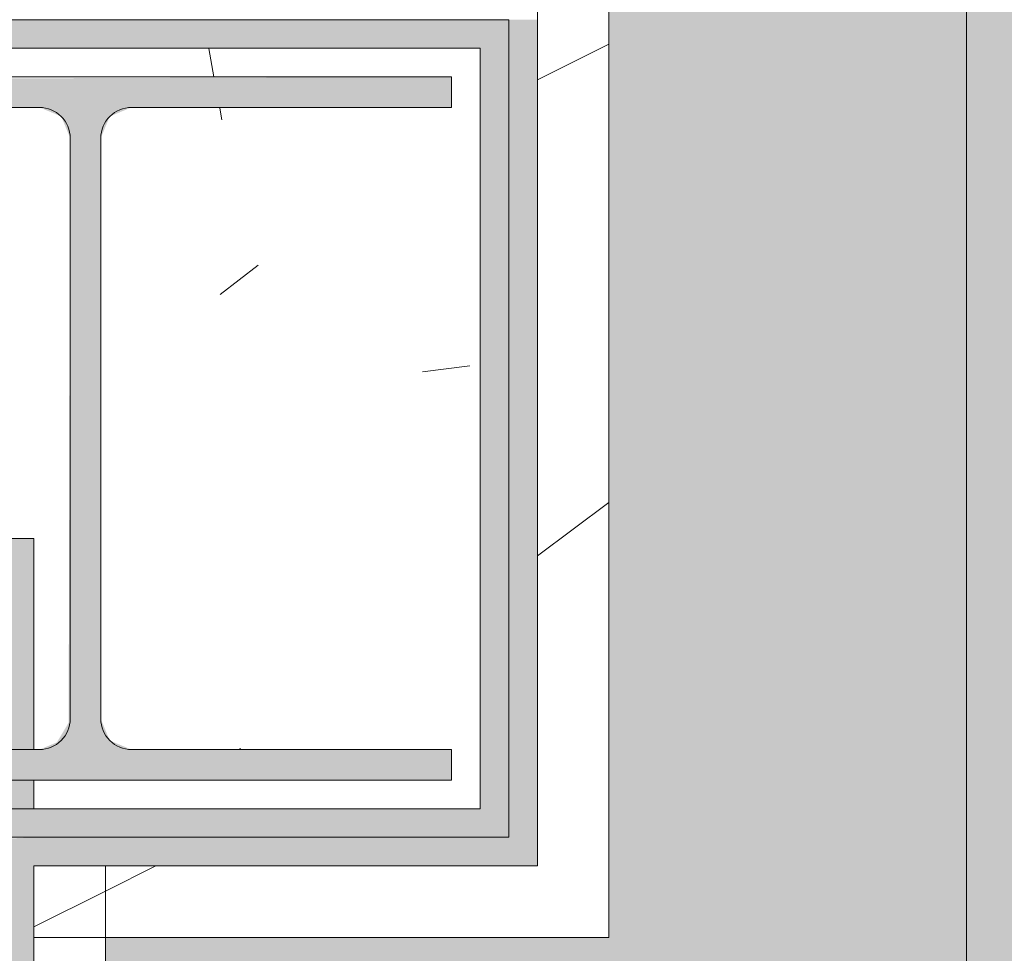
# Model space of a CAD drawing. Header units: millimetres. Extents: x 5980700 to 6194397, y -12939 to 2351883.
# Tile 248 of 587: x 6075788 to 6076133, y -5200 to -4874. Entities that reach past the tile are written whole.
import ezdxf

# ---------------------------------------------------------------- set-up
doc = ezdxf.new("R2010")
doc.units = ezdxf.units.MM
for name, color, linetype, lineweight in [('A-FLOR', 192, 'Continuous', 18), ('A-FLOR-PATT', 8, 'Continuous', 18), ('A-WALL', 113, 'Continuous', 18), ('A-WALL-PATT', 111, 'Continuous', 25), ('S-COLS', 52, 'Continuous', 9)]:
    doc.layers.add(name, color=color, linetype=linetype, lineweight=lineweight)
pattern_1 = [(216.87, (166.6, 416.5), (1249.498511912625, 833.0022321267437), [208.25, -1874.25]), (206.565, (416.5, 291.55), (-416.4997849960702, -416.4999353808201), [465.661, -465.661]), (198.435, (416.5, 83.3), (-832.9995359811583, -416.5008561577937), [263.4179999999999, -1053.671])]

# ---------------------------------------------------------------- blocks, each defined once
blk = doc.blocks.new('_ARQPWR_Pilar perfil I - _TP01-4283042-PLANTA DE CAIMENTO DE PISOS - 1 PAV_')
at = {"layer": 'S-COLS', "lineweight": 5}
blk.add_hatch(color=256, dxfattribs=at).paths.add_polyline_path([(107.5018174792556, -122.999999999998), (127.9999999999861, -122.999999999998), (127.9999999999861, -112.2999999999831), (16.05000000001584, -112.2999999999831), (8.483957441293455, -109.1660425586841), (5.34999999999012, -101.5999999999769), (5.34999999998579, 101.6000000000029), (8.483957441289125, 109.1660425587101), (16.04999999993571, 112.3000000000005), (127.9999999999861, 112.3000000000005), (127.9999999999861, 123.0000000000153), (-128.0000000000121, 122.1136975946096), (-128.0000000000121, 112.3000000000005), (-16.05000000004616, 112.3000000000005), (-8.483957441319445, 109.1660425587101), (-5.350000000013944, 101.6000000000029), (-5.898568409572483, -102.9243612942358), (-9.99818252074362, -109.7932551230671), (-16.05000000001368, -112.2999999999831), (-128.0000000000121, -112.3567314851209), (-127.9963650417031, -122.999999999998), (106.4302653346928, -122.999999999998)])
at = {"layer": 'S-COLS', "color": 90, "lineweight": 5}
for p, q in [((127.9999999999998, 123.0000000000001), (-128.0000000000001, 123.0000000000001)), ((-128.0000000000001, 123.0000000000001), (-128.0000000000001, 112.3000000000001)), ((127.9999999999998, 112.3000000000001), (127.9999999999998, 123.0000000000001)), ((-128.0000000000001, 112.3000000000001), (-16.05000000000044, 112.3000000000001)), ((16.04999999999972, 112.3000000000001), (127.9999999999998, 112.3000000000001)), ((-5.350000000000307, 101.6000000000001), (-5.350000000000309, -101.5999999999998)), ((5.349999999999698, -101.6), (5.349999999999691, 101.6)), ((-16.05000000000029, -112.3), (-128.0000000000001, -112.3)), ((-128.0000000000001, -112.3), (-128.0000000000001, -123)), ((127.9999999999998, -112.3), (16.04999999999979, -112.3)), ((127.9999999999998, -123), (127.9999999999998, -112.3)), ((-128.0000000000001, -123), (127.9999999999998, -123))]:
    blk.add_line(p, q, dxfattribs=at)
for centre, radius, start, end in [((-16.05000000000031, 101.6000000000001), 10.70000000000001, 3.307776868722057e-13, 90.00000000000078), ((16.04999999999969, 101.6000000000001), 10.69999999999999, 90.00000000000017, 180.0000000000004), ((-16.05000000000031, -101.6), 10.7, 270, 7.887775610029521e-13), ((16.04999999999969, -101.6), 10.70000000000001, 180.0000000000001, 270.0000000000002)]:
    blk.add_arc(centre, radius, start, end, dxfattribs=at)
blk = doc.blocks.new('FX-PNC-PILAR-TP3 - FX-PNC-PILAR-TP01-4319920-PLANTA DE CAIMENTO DE PISOS - 1 PAV_')
at = {"layer": 'A-WALL-PATT', "lineweight": 5}
h = blk.add_hatch(dxfattribs=at)
h.set_pattern_fill('FP_108', color=135, style=0, pattern_type=2)
h.set_pattern_definition([(49.99999999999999, (2e-05, -3e-05), (364.3679291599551, -31.87829433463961), [38.1, -419.1]), (355, (2e-05, -3e-05), (-70.48585119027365, 382.1133031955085), [30.48, -335.28]), (100.451, (30.364, -2.657), (293.8850033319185, 350.2333756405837), [32.38, -356.18]), (46.184, (2e-05, 101.6), (542.1584806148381, -84.08582678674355), [57.15, -628.65]), (96.636, (45.18, 94.59299999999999), (474.8048986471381, 494.8554198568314), [48.57, -534.27]), (351.184, (2e-05, 101.6), (474.8101998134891, 494.8500824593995), [45.72, -502.92]), (21, (50.8, 76.2), (303.2284677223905, -204.530461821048), [38.1, -419.1]), (326, (50.8, 76.2), (123.6038908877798, 368.3760440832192), [30.48, -335.28]), (71.45100000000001, (76.069, 59.15600000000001), (426.8341253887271, 163.8427355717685), [32.38, -356.18]), (37.50000000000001, (2e-05, -3e-05), (6.176645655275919, 169.1101515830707), [16.764, -314.452, 16.764, -323.596, -336.55]), (37.50000000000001, (2e-05, -3e-05), (6.176645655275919, 169.1101515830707), [-671.576, 16.764, -319.786]), (7.499999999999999, (2e-05, -3e-05), (133.63887623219, 200.3614940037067), [16.764, -177.292, 16.764, -306.832, -128.27]), (7.499999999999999, (2e-05, -3e-05), (133.63887623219, 200.3614940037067), [-517.6519999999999, 16.764, -111.506]), (327.5, (-113.284, -3e-05), (271.1818188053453, -11.45836264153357), [16.764, -110.236, 16.764, -379.476, -525.78]), (327.5, (-113.284, -3e-05), (271.1818188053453, -11.45836264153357), [-523.24, 16.764, -509.016]), (317.5, (-164.084, -3e-05), (296.2585102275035, 50.85284694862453), [16.764, -148.336, 16.764, -246.38, -373.38]), (317.5, (-164.084, -3e-05), (296.2585102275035, 50.85284694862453), [-428.244, 16.764, -356.616])])
h.paths.add_polyline_path([(-16315.61664668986, -5149.841821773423), (-16315.61664668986, -4883.841821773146), (-16581.61301173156, -4883.905031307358), (-16581.61301173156, -4893.841821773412), (-16325.61664668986, -4893.841821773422), (-16325.61664668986, -4904.541821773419), (-16438.57798938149, -4904.960733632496), (-16445.13268924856, -4907.675779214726), (-16448.26664668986, -4915.241821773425), (-16448.26664668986, -5118.441821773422), (-16445.13268924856, -5126.00786433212), (-16437.56664668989, -5129.14182177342), (-16325.61664668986, -5129.14182177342), (-16325.61664668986, -5139.841821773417), (-16471.62223936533, -5139.841821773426), (-16471.6158701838, -5149.841821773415), (-16321.6158701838, -5149.841821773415)])
h.paths.add_polyline_path([(-16471.62223936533, -5129.14182177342), (-16469.66044142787, -5129.139251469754), (-16462.10060413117, -5126.00786433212), (-16458.96664668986, -5118.423698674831), (-16459.61571052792, -4913.674843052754), (-16462.10060413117, -4907.675779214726), (-16471.62223936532, -4904.541821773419), (-16581.61301173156, -4904.960733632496), (-16581.61301173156, -5055.325711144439), (-16471.62223936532, -5055.325711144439), (-16471.62223936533, -5118.441821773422)])
at = {"layer": 'A-WALL', "color": 250, "lineweight": 5}
for p, q in [((-16471.62223936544, -4883.841821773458), (-16481.62223936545, -4883.841821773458)), ((-16447.29821606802, -4883.841821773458), (-16471.62223936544, -4883.841821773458)), ((-16315.61664668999, -4883.841821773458), (-16447.29821606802, -4883.841821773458)), ((-16315.61664668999, -5149.841821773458), (-16315.61664668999, -4883.841821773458)), ((-16481.62223936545, -5055.325711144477), (-16471.62223936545, -5055.325711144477)), ((-16471.62223936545, -5055.325711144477), (-16471.62223936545, -5129.141821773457)), ((-16471.62223936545, -5139.841821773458), (-16471.62223936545, -5149.841821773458)), ((-16471.62223936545, -5149.841821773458), (-16460.28390427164, -5149.841821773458)), ((-16460.28390427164, -5149.841821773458), (-16315.61664668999, -5149.841821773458))]:
    blk.add_line(p, q, dxfattribs=at)
blk = doc.blocks.new('BE-PMSa-MOD-ARQ-CONEXAODOFUTURO-EX-000-R_rvt-2-PLANTA DE CAIMENTO DE PISOS - 1 PAV_')
at = {"layer": 'A-FLOR-PATT', "lineweight": 5}
h = blk.add_hatch(dxfattribs=at)
h.set_pattern_fill('FP_100', color=133, style=0, pattern_type=2)
h.set_pattern_definition([(49.99999999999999, (0, 0), (182.184668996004, -15.93908553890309), [19.05, -209.55]), (355, (0, 0), (-35.24242749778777, 191.0566080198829), [15.24, -167.64]), (100.451, (15.182, -1.328), (146.9425016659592, 175.1166878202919), [16.19, -178.09]), (46.184, (0, 50.8), (271.0788941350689, -42.04327417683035), [28.575, -314.325]), (96.636, (22.59, 47.297), (237.4025071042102, 247.4272132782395), [24.285, -267.135]), (351.184, (0, 50.8), (237.404605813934, 247.4251178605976), [22.86, -251.46]), (21, (25.4, 38.1), (151.6148798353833, -102.2655185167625), [19.05, -209.55]), (326, (25.4, 38.1), (61.80235996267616, 184.1877424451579), [15.24, -167.64]), (71.45100000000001, (38.035, 29.578), (213.4170626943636, 81.92136778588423), [16.19, -178.09]), (37.50000000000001, (0, 0), (3.08832282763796, 84.55507579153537), [8.382, -157.226, 8.382, -161.798, -168.275]), (37.50000000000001, (0, 0), (3.08832282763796, 84.55507579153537), [-335.788, 8.382, -159.893]), (7.499999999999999, (0, 0), (66.81943811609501, 100.1807470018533), [8.382, -88.646, 8.382, -153.416, -64.135]), (7.499999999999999, (0, 0), (66.81943811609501, 100.1807470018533), [-258.826, 8.382, -55.753]), (327.5, (-56.642, 0), (135.5904877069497, -5.7289126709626), [8.382, -55.118, 8.382, -189.738, -262.89]), (327.5, (-56.642, 0), (135.5904877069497, -5.7289126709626), [-261.62, 8.382, -254.508]), (317.5, (-82.042, 0), (148.1288864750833, 25.42676126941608), [8.382, -74.168, 8.382, -123.19, -186.69]), (317.5, (-82.042, 0), (148.1288864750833, 25.42676126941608), [-214.122, 8.382, -178.308])])
h.paths.add_polyline_path([(-1916.114845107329, -8177.825683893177), (-1683.614845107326, -8177.825683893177), (-1683.614845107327, -1915.841005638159), (-3033.614845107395, -1915.841005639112), (-3033.614845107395, -1900.841005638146), (-3933.614845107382, -1900.841005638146), (-3933.614845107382, -2050.841005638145), (-1818.614845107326, -2050.841005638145), (-1818.614845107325, -8042.852683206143), (-4146.617820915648, -8042.852683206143), (-4146.617820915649, -4063.841794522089), (-3970.61666258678, -4063.841794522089), (-3970.61666258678, -3457.84179452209), (-4146.617820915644, -3457.84179452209), (-4146.617820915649, -2138.841794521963), (-3970.61666258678, -2138.841794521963), (-3970.61666258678, -2050.841005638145), (-3963.614845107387, -2050.841005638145), (-3963.614845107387, -1900.841005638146), (-3973.614845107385, -1900.841005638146), (-3973.614845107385, -1915.841005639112), (-4105.616662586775, -1915.841005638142), (-4105.616662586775, -2003.84179452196), (-4281.617820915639, -2003.84179452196), (-4281.617820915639, -3592.841794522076), (-4105.61666258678, -3592.841794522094), (-4105.61666258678, -3928.841794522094), (-4281.617820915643, -3928.841794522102), (-4281.615120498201, -8177.82568389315), (-1916.459753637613, -8177.825683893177)])
h.paths.add_polyline_path([(8258.385255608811, -8167.825683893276), (15620.8643440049, -8167.825683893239), (15620.86434400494, -1925.841005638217), (12311.88333741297, -1925.841005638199), (12311.88333741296, -2018.841794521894), (11955.88333741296, -2018.841794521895), (11955.88333741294, -1925.841005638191), (9541.385154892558, -1925.841005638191), (9541.385154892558, -1915.841005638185), (9491.385154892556, -1915.841005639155), (9491.385154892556, -1900.841005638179), (8591.38515489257, -1900.841005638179), (8591.38515489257, -2050.841005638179), (11830.88333741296, -2050.841005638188), (11830.88333741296, -2143.841794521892), (12436.88333741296, -2143.841794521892), (12436.88333741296, -2050.841005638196), (15495.86434400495, -2050.841005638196), (15495.86434400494, -8042.825683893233), (8383.385255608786, -8042.825683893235), (8383.385255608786, -4063.841794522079), (8559.379702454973, -4063.841794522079), (8559.379702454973, -3457.841794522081), (8383.385255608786, -3457.84179452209), (8383.385255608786, -2138.841794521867), (8559.379702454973, -2138.84179452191), (8559.379702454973, -2050.841005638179), (8561.385154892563, -2050.753085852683), (8561.385154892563, -1900.841005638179), (8551.38515489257, -1900.841005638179), (8551.38515489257, -1915.841005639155), (8501.385154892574, -1915.841005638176), (8501.385154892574, -1925.841005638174), (8434.379702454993, -1925.841005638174), (8434.379702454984, -2013.841794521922), (8258.385255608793, -2013.841794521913), (8258.385255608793, -3582.841794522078), (8434.379702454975, -3582.841794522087), (8434.379702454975, -3938.841794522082), (8258.385255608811, -3938.841794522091), (8258.385255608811, -8156.700611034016)])
h.paths.add_polyline_path([(19984.7546155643, -8167.825683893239), (20089.38682609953, -8167.825683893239), (20089.38682609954, -5194.841794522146), (19913.3833374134, -5194.841794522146), (19913.3833374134, -4838.841794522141), (20089.38682609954, -4838.841794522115), (20089.38682609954, -2013.84179452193), (19913.3833374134, -2013.841794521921), (19913.3833374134, -1657.841794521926), (20089.38682609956, -1657.841794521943), (20089.38682609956, 1166.158205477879), (19913.38333741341, 1166.158205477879), (19913.38333741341, 1522.158205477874), (20089.38682609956, 1522.158205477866), (20089.38682609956, 4296.158205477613), (19913.38333741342, 4296.15820547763), (19913.3833374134, 4461.658994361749), (15971.88333741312, 4461.658994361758), (15971.88333741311, 4296.15820547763), (15800.86434400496, 4296.15820547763), (15800.86434400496, -605.8410056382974), (15790.86434400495, -605.8410056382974), (15790.86434400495, -655.841005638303), (15775.86434400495, -655.841005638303), (15775.86434400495, -1555.841005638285), (16091.88333741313, -1555.841005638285), (16091.88333741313, -1527.841794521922), (15925.86434400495, -1527.841794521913), (15925.86434400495, 4171.158205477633), (16096.88333741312, 4171.158205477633), (16097.48518693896, 4336.658994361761), (19788.38333741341, 4336.658994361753), (19788.38333741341, 4171.158205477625), (19964.38682609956, 4171.158205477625), (19964.38682609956, 1647.158205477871), (19788.38333741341, 1647.158205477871), (19788.38333741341, 1041.158205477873), (19964.38682609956, 1041.158205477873), (19964.38682609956, -1532.84179452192), (19788.38333741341, -1532.84179452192), (19788.38333741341, -2138.841794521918), (19964.38682609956, -2138.841794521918), (19964.38682609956, -4713.841794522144), (19788.3833374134, -4713.841794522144), (19788.3833374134, -5319.841794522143), (19964.38682609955, -5319.841794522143), (19964.38682609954, -8042.82568389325), (15925.86434400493, -8042.825683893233), (15925.86434400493, -2143.841794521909), (16091.88333741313, -2143.841794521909), (16091.88333741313, -1585.841005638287), (15775.86434400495, -1585.841005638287), (15775.86434400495, -1595.841005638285), (15790.86434400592, -1595.841005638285), (15790.86434400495, -1652.84179452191), (15966.88333741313, -1653.220801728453), (15966.88333741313, -2018.84179452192), (15800.86434400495, -2018.841794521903), (15800.86434400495, -8167.825683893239), (19925.14432074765, -8167.825683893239)])
h.paths.add_polyline_path([(-5690.728343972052, -8167.825683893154), (-4451.617820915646, -8167.825683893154), (-4451.617820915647, -1925.841005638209), (-4506.114845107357, -1925.84100563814), (-4506.114845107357, -1915.841005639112), (-4536.11484510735, -1915.841005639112), (-4536.11484510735, -1900.841005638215), (-4546.114845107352, -1900.841005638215), (-4546.114845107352, -2740.841005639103), (-4536.114845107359, -2740.841005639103), (-4536.114845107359, -2751.8410056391), (-4516.109778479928, -2751.8410056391), (-4516.109778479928, -2640.8410056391), (-4497.109778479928, -2640.8410056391), (-4497.109778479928, -2770.841005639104), (-4536.114845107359, -2770.841005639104), (-4536.114845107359, -2780.841005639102), (-4546.114845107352, -2780.841005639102), (-4546.114845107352, -2820.841005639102), (-4576.114845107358, -2820.841005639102), (-4576.617820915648, -8042.852683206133), (-11628.61484510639, -8042.852683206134), (-11628.6148451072, -2138.841794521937), (-11585.61666258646, -2138.841794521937), (-11585.61666258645, -2050.841005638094), (-8474.116662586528, -2050.841005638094), (-8474.116662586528, -2138.841794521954), (-7858.116662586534, -2138.841794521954), (-7858.116662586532, -2050.841005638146), (-4576.617820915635, -2050.841005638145), (-4576.617820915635, -1900.841005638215), (-5476.114845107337, -1900.841005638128), (-5476.114845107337, -1915.841005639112), (-5528.614845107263, -1915.841005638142), (-5528.614845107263, -1925.841005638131), (-7983.116662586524, -1925.841005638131), (-7983.116662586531, -2013.841794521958), (-8324.11666258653, -2013.841794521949), (-8324.11666258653, -2003.841794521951), (-8339.116662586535, -2003.84179452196), (-8339.116662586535, -1925.841005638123), (-11720.61666258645, -1925.841005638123), (-11720.61666258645, -2003.841794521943), (-11753.61484510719, -2003.841794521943), (-11753.61034441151, -8167.825683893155), (-5985.163661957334, -8167.825683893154)])
h.paths.add_polyline_path([(-15701.5291554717, -8167.825683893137), (-11933.6148451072, -8167.825683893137), (-11933.6148451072, -2013.841794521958), (-12076.61666258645, -2013.841794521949), (-12076.61666258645, -1657.841794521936), (-11923.61484510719, -1657.841794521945), (-11923.61484510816, -1515.8410056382), (-11908.61484510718, -1515.8410056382), (-11908.61484510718, -1505.841005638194), (-12058.61484510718, -1505.841005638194), (-12058.61484510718, -1532.841794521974), (-12201.61666258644, -1532.841794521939), (-12201.61666258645, -2138.841794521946), (-12058.61484510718, -2138.841794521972), (-12058.61484510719, -8042.851795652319), (-16321.61588608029, -8042.826571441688), (-16321.61588608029, -5319.841794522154), (-16145.61666258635, -5319.841794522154), (-16145.61666258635, -4713.841794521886), (-16321.61588608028, -4713.681888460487), (-16321.61588608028, -2138.84179452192), (-16145.61666258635, -2138.841794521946), (-16145.61666258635, -1532.841794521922), (-16321.61588608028, -1532.841794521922), (-16321.61588608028, 1041.158205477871), (-16145.61666258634, 1041.158205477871), (-16145.61666258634, 1647.158205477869), (-16321.61588608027, 1647.158205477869), (-16321.61588608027, 4171.158205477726), (-16145.61666258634, 4171.158205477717), (-16145.61666258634, 4336.658994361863), (-12201.61666258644, 4336.658994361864), (-12201.61666258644, 4171.158205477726), (-12058.61484510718, 4171.158205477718), (-12058.61484510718, -1475.841005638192), (-11908.61484510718, -1475.841005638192), (-11908.61484510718, -575.8410056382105), (-11923.61484510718, -575.8410056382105), (-11923.61484510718, -525.8410056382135), (-11933.61484510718, -525.8410056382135), (-11933.61484510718, 4296.158205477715), (-12076.61666258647, 4296.158205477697), (-12076.61666258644, 4461.658994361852), (-16270.61666258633, 4461.658994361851), (-16270.61666258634, 4296.158205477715), (-16446.62225526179, 4296.158205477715), (-16446.61588608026, 1522.158205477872), (-16270.61666258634, 1522.158205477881), (-16270.61666258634, 1166.158205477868), (-16446.62225526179, 1166.158205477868), (-16446.61588608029, -1657.841794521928), (-16270.61666258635, -1657.841794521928), (-16270.61666258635, -2013.841794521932), (-16446.6222552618, -2013.841794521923), (-16446.61588608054, -4838.841794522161), (-16270.61666258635, -4838.841794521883), (-16270.61666258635, -5194.841794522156), (-16446.62225526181, -5194.841794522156), (-16446.61573815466, -8167.825683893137), (-15735.98765560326, -8167.825683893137)])
h.paths.add_polyline_path([(8551.38515489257, -1770.841005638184), (9491.385154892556, -1770.841005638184), (9491.385154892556, -1755.841005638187), (9630.135154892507, -1755.841005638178), (9630.135154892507, -1740.841005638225), (11880.13515489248, -1741.712957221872), (11880.13515489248, -1755.841005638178), (11965.88333741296, -1755.841005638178), (11965.88333741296, -1662.841794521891), (12301.88333741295, -1662.841794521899), (12301.88333741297, -1755.841005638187), (12713.6541483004, -1755.841005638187), (12713.6541483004, -1740.841005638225), (14963.65414830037, -1741.712957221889), (14963.65414830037, -1755.841005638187), (15630.86434400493, -1755.841005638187), (15630.86434400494, -1595.841005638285), (15645.86434400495, -1595.841005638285), (15645.86434400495, -655.841005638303), (15630.86434400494, -655.841005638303), (15630.86434400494, -29.5925127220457), (15087.63515489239, -29.59251272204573), (15087.63515489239, -44.5925127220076), (12837.63515489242, -43.72056113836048), (12837.63515489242, -29.59251272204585), (11880.13515489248, -29.5925127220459), (11880.13515489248, -44.59251272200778), (9630.135154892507, -43.72056113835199), (9630.135154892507, -29.59251272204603), (9408.885154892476, -29.59251272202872), (9408.885154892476, -14.5925127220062), (8468.885154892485, -14.59251272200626), (8468.885154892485, -29.59251272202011), (8008.885154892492, -29.59251272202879), (8008.885154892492, -14.59251272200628), (7068.885154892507, -14.65234280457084), (7068.885154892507, -29.59251272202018), (4511.785154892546, -29.59251272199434), (4511.785154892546, 3549.158994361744), (3951.785154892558, 3549.158994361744), (3951.785154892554, 4471.658994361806), (2159.383337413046, 4471.658994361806), (2159.383337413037, 4306.158205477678), (1813.383337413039, 4306.15820547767), (1813.383337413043, 4471.658994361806), (284.8931309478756, 4471.658994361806), (284.8931309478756, 4486.658994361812), (77.29277039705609, 4486.658994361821), (77.29277039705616, 3238.903506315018), (70.48333741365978, 3238.903506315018), (70.48333741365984, 2137.158205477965), (121.3819838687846, 2137.158205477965), (121.3819838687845, 3231.348105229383), (111.0710947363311, 3241.658994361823), (106.381983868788, 3259.158994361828), (111.0710947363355, 3276.658994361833), (124.1088842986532, 3289.53068128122), (143.3753948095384, 3293.624861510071), (158.8819838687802, 3289.469883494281), (171.692873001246, 3276.658994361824), (176.3819838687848, 3259.158994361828), (171.692873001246, 3241.658994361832), (161.3819838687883, 3231.348105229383), (161.3819838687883, 2137.158205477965), (220.483337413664, 2137.158205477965), (220.4833374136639, 4336.658994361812), (1678.38333741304, 4336.658994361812), (1678.38333741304, 4171.158205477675), (2294.38333741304, 4171.158205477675), (2294.38333741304, 4336.658994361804), (3816.785154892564, 4336.658994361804), (3816.785154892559, 3414.158994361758), (4376.785154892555, 3414.158994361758), (4376.785154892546, -164.5925127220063), (15495.86434400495, -164.5925127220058), (15495.86434400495, -1620.841005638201), (12436.88333741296, -1620.841005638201), (12436.88333741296, -1527.841794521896), (11830.88333741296, -1527.841794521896), (11830.88333741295, -1620.841005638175), (8559.379702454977, -1620.841005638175), (8559.379702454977, -1532.841794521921), (7943.379702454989, -1532.841794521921), (7943.379702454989, -1620.841005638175), (2289.383337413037, -1620.841005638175), (2289.383337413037, -1527.841794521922), (2261.385126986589, -1527.841794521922), (2261.385126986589, -1770.841005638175), (3121.385126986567, -1770.841005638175), (3121.385126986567, -1755.8410056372), (4481.585154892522, -1755.841005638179), (4481.585154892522, -1770.841005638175), (5321.585154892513, -1770.841005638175), (5321.585154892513, -1755.841005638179), (7021.385154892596, -1755.841005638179), (7021.385154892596, -1770.841005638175), (7961.385154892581, -1770.841005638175), (7961.385154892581, -1755.841005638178), (8078.379702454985, -1755.841005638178), (8078.379702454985, -1667.841794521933), (8424.379702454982, -1667.841794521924), (8424.379702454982, -1755.841005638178), (8551.38515489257, -1755.841005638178)])
h.paths.add_polyline_path([(2231.385126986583, -1770.841005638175), (2231.385126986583, -1527.841794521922), (1766.385126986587, -1527.841794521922), (1766.385126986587, -1770.841005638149), (1776.385126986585, -1770.841005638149), (1776.385126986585, -1755.8410056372), (1818.383337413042, -1755.841005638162), (1818.383337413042, -1662.841794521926), (2154.383337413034, -1662.841794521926), (2154.383337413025, -1755.84100563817), (2221.385126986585, -1755.841005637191), (2221.385126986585, -1770.841005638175)])
h.paths.add_polyline_path([(-3963.614845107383, -1770.84100563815), (-3033.614845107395, -1770.84100563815), (-3033.614845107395, -1755.841005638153), (-1418.814900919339, -1755.841005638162), (-1418.814900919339, -1770.841005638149), (-578.8149009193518, -1770.841005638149), (-578.8149009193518, -1755.841005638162), (876.3851269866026, -1755.841005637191), (876.3851269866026, -1770.841005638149), (1736.38512698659, -1770.841005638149), (1736.38512698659, -1527.841794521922), (1683.383337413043, -1527.841794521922), (1683.383337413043, -1620.841005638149), (-3970.616662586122, -1620.84100563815), (-3970.61666258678, -1532.841794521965), (-4586.616662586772, -1532.841794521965), (-4586.616662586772, -1620.841005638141), (-7858.116662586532, -1620.841005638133), (-7858.116662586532, -1532.841794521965), (-8474.116662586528, -1532.841794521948), (-8474.116662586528, -1620.841005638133), (-11585.61666258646, -1620.841005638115), (-11585.61666258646, -1532.841794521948), (-11628.61484510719, -1532.841794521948), (-11628.61484510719, -164.6103600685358), (220.4833374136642, -164.6103600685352), (220.4833374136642, -29.61036006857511), (-2321.114845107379, -29.61036006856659), (-2321.114845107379, -14.61036006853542), (-3061.114845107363, -14.61036006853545), (-3061.114845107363, -29.61036006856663), (-3320.616662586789, -29.61036006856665), (-3320.616662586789, -14.61036006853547), (-4060.616662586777, -14.61036006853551), (-4060.616662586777, -29.61036006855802), (-4536.114845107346, -29.61036006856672), (-4536.114845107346, -14.61036006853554), (-5476.114845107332, -14.61036006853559), (-5476.114845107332, -29.6103600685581), (-5636.114845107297, -29.61036006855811), (-5636.114845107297, -44.61036006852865), (-7886.11484510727, -43.73840848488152), (-7886.11484510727, -29.61036006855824), (-8872.364845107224, -29.61036006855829), (-8872.364845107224, -44.6103600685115), (-11122.3648451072, -43.73840848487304), (-11122.3648451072, -29.61036006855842), (-11763.61484510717, -29.61036006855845), (-11763.61484510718, -575.8410056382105), (-11778.61484510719, -575.8410056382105), (-11778.61484510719, -1515.8410056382), (-11763.61484510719, -1515.8410056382), (-11763.61484510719, -1667.841794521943), (-11720.61666258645, -1667.841794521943), (-11720.61666258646, -1755.841005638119), (-11122.36484510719, -1755.841005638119), (-11122.36484510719, -1740.841005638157), (-8872.36484510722, -1741.712957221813), (-8872.36484510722, -1755.841005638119), (-8339.116662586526, -1755.841005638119), (-8339.116662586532, -1667.841794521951), (-7993.116662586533, -1667.841794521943), (-7993.116662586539, -1755.841005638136), (-7886.114845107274, -1755.841005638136), (-7886.114845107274, -1740.841005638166), (-5636.114845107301, -1741.712957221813), (-5636.114845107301, -1755.841005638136), (-5476.114845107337, -1755.841005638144), (-5476.114845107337, -1770.841005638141), (-4536.11484510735, -1770.841005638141), (-4536.11484510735, -1755.841005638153), (-4451.616662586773, -1755.841005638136), (-4451.616662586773, -1667.84179452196), (-4105.616662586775, -1667.84179452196), (-4105.616662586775, -1755.841005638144), (-3973.614845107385, -1755.841005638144), (-3973.614845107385, -1770.84100563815)])
h.paths.add_polyline_path([(-5396.293025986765, 115.3896399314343), (-4576.11484510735, 115.3896399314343), (-4576.11484510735, 431.4034837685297), (-4586.616662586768, 431.4034837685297), (-4586.616662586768, 265.3896399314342), (-11628.61484510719, 265.3896399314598), (-11628.61484510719, 4171.158205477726), (-11585.61666258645, 4171.158205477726), (-11585.61666258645, 4336.658994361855), (-8474.116662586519, 4336.658994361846), (-8474.116662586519, 4171.158205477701), (-7858.116662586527, 4171.158205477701), (-7858.116662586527, 4336.658994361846), (-4586.616662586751, 4336.658994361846), (-4586.616662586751, 4171.158205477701), (-4538.614845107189, 4171.158205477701), (-4538.614845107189, 2287.158205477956), (-4586.616662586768, 2287.158205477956), (-4586.616662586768, 1681.158205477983), (-4538.614845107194, 1681.158205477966), (-4538.614845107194, 995.3896399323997), (-4536.114845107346, 995.3896399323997), (-4536.114845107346, 985.3896399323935), (-4497.109778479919, 985.3896399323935), (-4497.109778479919, 855.3896399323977), (-4516.109778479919, 855.3896399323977), (-4516.109778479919, 966.3896399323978), (-4536.114845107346, 966.3896399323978), (-4536.114845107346, 955.3896399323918), (-4538.614845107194, 955.3896399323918), (-4538.614845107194, 431.4034837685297), (-4546.114845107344, 431.4034837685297), (-4546.114845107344, 115.3896399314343), (-4536.114845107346, 115.3896399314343), (-4536.114845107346, 130.3896399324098), (-4486.114845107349, 130.3896399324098), (-4486.114845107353, 140.3896399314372), (-4461.616662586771, 140.3896399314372), (-4461.616662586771, 306.4034837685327), (-4413.614845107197, 306.4034837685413), (-4413.614845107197, 1806.158205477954), (-4461.616662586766, 1806.158205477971), (-4461.616662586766, 2162.158205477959), (-4413.614845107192, 2162.158205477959), (-4413.614845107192, 4296.158205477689), (-4461.616662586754, 4296.158205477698), (-4461.616662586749, 4461.658994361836), (-7983.116662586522, 4461.658994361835), (-7983.116662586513, 4296.158205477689), (-8349.116662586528, 4296.158205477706), (-8349.116662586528, 4461.658994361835), (-11710.61666258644, 4461.658994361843), (-11710.61666258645, 4296.158205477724), (-11753.61484510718, 4296.158205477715), (-11753.61484510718, 140.3896399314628), (-5526.11484510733, 140.3896399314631), (-5526.11484510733, 130.3896399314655), (-5476.114845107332, 130.3896399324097), (-5476.114845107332, 115.3896399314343), (-5466.11484510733, 115.3896399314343)])
h.paths.add_polyline_path([(8478.885154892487, 115.4074872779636), (8478.885154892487, 431.4034837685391), (8378.385255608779, 431.4034837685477), (8378.385255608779, 1037.158205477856), (8561.383337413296, 1037.158205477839), (8561.383337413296, 1651.158205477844), (8378.385255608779, 1651.158205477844), (8378.385255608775, 4171.158205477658), (8559.383337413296, 4171.158205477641), (8559.383337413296, 4336.658994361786), (11825.88333741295, 4336.658994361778), (11825.88333741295, 4171.158205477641), (12441.88333741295, 4171.158205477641), (12441.88333741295, 4336.658994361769), (15495.86434400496, 4336.65899436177), (15495.86434400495, 265.4074872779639), (8559.379702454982, 265.4074872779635), (8559.379702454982, 431.4034837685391), (8508.885154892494, 431.4034837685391), (8508.885154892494, 115.4074872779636), (9408.885154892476, 115.4074872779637), (9408.885154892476, 130.4074872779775), (9438.885154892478, 130.4074872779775), (9438.885154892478, 140.4074872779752), (15620.86434400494, 140.4074872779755), (15620.86434400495, 4461.658994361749), (12316.88333741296, 4461.658994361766), (12316.88333741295, 4296.158205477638), (11950.88333741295, 4296.158205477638), (11950.88333741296, 4461.658994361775), (8434.383337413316, 4461.658994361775), (8434.383337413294, 4296.158205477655), (8253.385255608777, 4296.158205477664), (8253.385255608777, 1526.158205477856), (8436.383337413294, 1526.158205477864), (8436.383337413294, 1162.158205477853), (8253.385255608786, 1162.158205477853), (8253.385255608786, 306.4034837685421), (8434.379702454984, 306.4034837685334), (8434.379702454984, 140.4074872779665), (8438.885154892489, 140.4074872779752), (8438.885154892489, 130.4074872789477), (8468.885154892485, 130.4074872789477), (8468.885154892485, 115.4074872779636)])
h.paths.add_polyline_path([(7078.885154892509, 115.4074872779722), (7968.885154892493, 115.4074872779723), (7968.885154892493, 955.4074872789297), (7958.885154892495, 955.4074872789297), (7958.885154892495, 966.4074872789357), (7948.385255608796, 966.4074872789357), (7948.385255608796, 265.4074872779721), (4806.785154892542, 265.4074872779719), (4806.785154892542, 4336.658994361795), (7948.385255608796, 4336.658994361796), (7948.385255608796, 985.4074872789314), (7958.885154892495, 985.4074872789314), (7958.885154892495, 995.4074872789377), (7968.885154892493, 995.4074872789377), (7968.885154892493, 1035.407487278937), (7998.885154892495, 1035.407487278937), (7998.885154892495, 995.4074872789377), (8008.885154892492, 995.4074872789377), (8008.885154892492, 985.4074872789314), (8047.890221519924, 985.4074872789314), (8047.890221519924, 855.4074872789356), (8028.890221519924, 855.4074872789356), (8028.890221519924, 966.4074872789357), (8008.885154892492, 966.4074872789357), (8008.885154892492, 955.4074872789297), (7998.885154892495, 955.4074872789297), (7998.885154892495, 115.4074872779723), (8008.885154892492, 115.4074872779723), (8008.885154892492, 130.4074872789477), (8083.385255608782, 130.4074872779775), (8083.385255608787, 4471.65899436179), (4671.785154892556, 4471.658994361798), (4671.785154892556, 130.4074872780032), (7068.885154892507, 130.4074872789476), (7068.885154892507, 115.4074872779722)])
h.paths.add_polyline_path([(1857.919751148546, 1037.158205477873), (2296.383337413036, 1037.158205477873), (2296.383337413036, 1651.158205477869), (1676.383337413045, 1651.158205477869), (1676.383337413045, 1037.158205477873), (1826.383337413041, 1037.158205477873)])
h.paths.add_polyline_path([(2161.383337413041, 1172.158205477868), (1811.383337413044, 1172.158205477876), (1811.383337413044, 1516.158205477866), (2161.383337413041, 1516.158205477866), (2161.383337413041, 1177.256799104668)])
h.paths.add_polyline_path([(137.9111174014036, 3278.855100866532), (131.3834321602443, 3276.480338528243), (131.3834321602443, 3259.158994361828), (137.9112161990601, 3259.158994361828), (137.9112161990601, 3277.667937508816)])
h.paths.add_polyline_path([(141.3819838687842, 3259.158994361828), (161.3819838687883, 3259.158994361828), (158.7024919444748, 3268.550988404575), (155.5241194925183, 3273.003317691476), (148.2594671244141, 3277.615929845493), (141.461635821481, 3278.855091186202), (137.9111174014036, 3278.855100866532), (137.9112161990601, 3259.158994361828), (139.4408410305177, 3259.158994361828)])
h.paths.add_polyline_path([(127.2398482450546, 3259.158994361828), (131.3834321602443, 3259.60654442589), (131.3834321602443, 3276.480338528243), (126.061811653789, 3272.015600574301), (122.0634673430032, 3263.023564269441), (122.1477157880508, 3259.158994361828), (126.061811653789, 3259.158994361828)])
h = blk.add_hatch(dxfattribs=at)
h.set_pattern_fill('FP_97', color=71, style=0, pattern_type=2)
h.set_pattern_definition([(49.99999999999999, (0, 0), (364.3679291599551, -31.87829433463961), [38.1, -419.1]), (355, (0, 0), (-70.48585119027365, 382.1133031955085), [30.48, -335.28]), (100.451, (30.364, -2.657), (293.8850033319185, 350.2333756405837), [32.38, -356.18]), (46.184, (0, 101.6), (542.1584806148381, -84.08582678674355), [57.15, -628.65]), (96.636, (45.18, 94.59299999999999), (474.8048986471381, 494.8554198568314), [48.57, -534.27]), (351.184, (0, 101.6), (474.8101998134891, 494.8500824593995), [45.72, -502.92]), (21, (50.8, 76.2), (303.2284677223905, -204.530461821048), [38.1, -419.1]), (326, (50.8, 76.2), (123.6038908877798, 368.3760440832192), [30.48, -335.28]), (71.45100000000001, (76.069, 59.15600000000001), (426.8341253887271, 163.8427355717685), [32.38, -356.18]), (37.50000000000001, (0, 0), (6.176645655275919, 169.1101515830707), [16.764, -314.452, 16.764, -323.596, -336.55]), (37.50000000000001, (0, 0), (6.176645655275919, 169.1101515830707), [-671.576, 16.764, -319.786]), (7.499999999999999, (0, 0), (133.63887623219, 200.3614940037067), [16.764, -177.292, 16.764, -306.832, -128.27]), (7.499999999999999, (0, 0), (133.63887623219, 200.3614940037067), [-517.6519999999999, 16.764, -111.506]), (327.5, (-113.284, 0), (271.1818188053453, -11.45836264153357), [16.764, -110.236, 16.764, -379.476, -525.78]), (327.5, (-113.284, 0), (271.1818188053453, -11.45836264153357), [-523.24, 16.764, -509.016]), (317.5, (-164.084, 0), (296.2585102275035, 50.85284694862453), [16.764, -148.336, 16.764, -246.38, -373.38]), (317.5, (-164.084, 0), (296.2585102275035, 50.85284694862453), [-428.244, 16.764, -356.616])])
h.paths.add_polyline_path([(-12058.61484510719, -8042.851795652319), (-12058.61484510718, -2138.841794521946), (-12201.61666258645, -2138.841794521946), (-12201.61666258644, -1532.841794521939), (-12058.61484510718, -1532.841794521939), (-12059.29176689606, -1505.841005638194), (-12748.61484510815, -1505.841005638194), (-12748.61484510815, -1515.841005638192), (-12759.61484510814, -1515.841005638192), (-12759.61484510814, -1535.846072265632), (-12648.61484510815, -1535.846072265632), (-12648.61484510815, -1554.846072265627), (-12778.61484510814, -1554.846072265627), (-12778.61484510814, -1515.841005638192), (-12788.61484510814, -1515.841005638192), (-12788.61484510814, -1505.841005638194), (-12828.61484510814, -1505.841005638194), (-12828.61484510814, -1475.841005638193), (-12788.61484510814, -1475.841005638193), (-12788.61484510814, -1465.841005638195), (-12778.61484510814, -1465.841005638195), (-12778.61484510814, -1426.835939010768), (-12648.61484510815, -1426.835939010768), (-12648.61484510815, -1445.835939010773), (-12759.61484510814, -1446.841005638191), (-12759.61484510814, -1465.841005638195), (-12748.61484510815, -1465.841005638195), (-12748.61484510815, -1475.841005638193), (-12058.61484510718, -1475.841005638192), (-12058.61484510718, 4171.158205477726), (-12201.61666258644, 4171.158205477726), (-12201.61666258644, 4336.658994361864), (-16145.61666258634, 4336.658994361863), (-16145.61666258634, 4171.158205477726), (-16321.61588608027, 4171.158205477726), (-16321.61588608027, 1647.158205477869), (-16145.61666258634, 1647.158205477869), (-16145.61666258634, 1041.158205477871), (-16321.61588608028, 1041.158205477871), (-16321.61588608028, -1532.841794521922), (-16145.61666258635, -1532.841794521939), (-16145.61666258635, -2138.84179452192), (-16321.61588608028, -2138.84179452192), (-16321.61588608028, -4713.841794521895), (-16145.61666258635, -4713.841794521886), (-16145.61666258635, -5319.841794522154), (-16321.61588608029, -5319.841794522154), (-16321.61588608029, -8042.826571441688), (-12168.3053396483, -8042.851146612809)])
h = blk.add_hatch(dxfattribs=at)
h.set_pattern_fill('FP_251', color=133, style=0, pattern_type=2)
h.set_pattern_definition([(270, (-14190.115, -1853.096), (1000, 6.123233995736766e-14), []), (0, (-14190.115, -1853.096), (0, 1000), [])])
h.paths.add_polyline_path([(-12058.61484510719, -8042.851795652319), (-12058.61484510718, -2138.841794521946), (-12201.61666258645, -2138.841794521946), (-12201.61666258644, -1532.841794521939), (-12058.61484510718, -1532.841794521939), (-12059.29176689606, -1505.841005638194), (-12748.61484510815, -1505.841005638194), (-12748.61484510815, -1515.841005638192), (-12759.61484510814, -1515.841005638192), (-12759.61484510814, -1535.846072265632), (-12648.61484510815, -1535.846072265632), (-12648.61484510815, -1554.846072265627), (-12778.61484510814, -1554.846072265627), (-12778.61484510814, -1515.841005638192), (-12788.61484510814, -1515.841005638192), (-12788.61484510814, -1505.841005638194), (-12828.61484510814, -1505.841005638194), (-12828.61484510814, -1475.841005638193), (-12788.61484510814, -1475.841005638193), (-12788.61484510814, -1465.841005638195), (-12778.61484510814, -1465.841005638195), (-12778.61484510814, -1426.835939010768), (-12648.61484510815, -1426.835939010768), (-12648.61484510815, -1445.835939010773), (-12759.61484510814, -1446.841005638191), (-12759.61484510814, -1465.841005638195), (-12748.61484510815, -1465.841005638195), (-12748.61484510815, -1475.841005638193), (-12058.61484510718, -1475.841005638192), (-12058.61484510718, 4171.158205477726), (-12201.61666258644, 4171.158205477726), (-12201.61666258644, 4336.658994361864), (-16145.61666258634, 4336.658994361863), (-16145.61666258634, 4171.158205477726), (-16321.61588608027, 4171.158205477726), (-16321.61588608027, 1647.158205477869), (-16145.61666258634, 1647.158205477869), (-16145.61666258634, 1041.158205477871), (-16321.61588608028, 1041.158205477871), (-16321.61588608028, -1532.841794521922), (-16145.61666258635, -1532.841794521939), (-16145.61666258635, -2138.84179452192), (-16321.61588608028, -2138.84179452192), (-16321.61588608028, -4713.841794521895), (-16145.61666258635, -4713.841794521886), (-16145.61666258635, -5319.841794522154), (-16321.61588608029, -5319.841794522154), (-16321.61588608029, -8042.826571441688), (-12168.3053396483, -8042.851146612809)])
at = {"layer": 'A-WALL'}
for points in [[(-16325.61666258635, -4883.841794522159), (-16305.61666258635, -4883.841794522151), (-16305.61666258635, -4873.841794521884), (-16491.62225526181, -4873.841794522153), (-16491.61508984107, -4883.840998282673), (-16446.6222552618, -4883.841794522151)], [(-16315.61666258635, -5159.841794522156), (-16305.61666258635, -5159.841794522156), (-16305.61666258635, -4883.841794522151), (-16315.61666258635, -4883.841794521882), (-16315.61666258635, -5149.841794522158)], [(-16448.26666258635, -5159.841794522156), (-16315.61666258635, -5159.841794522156), (-16315.61666258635, -5149.841794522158), (-16491.62225526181, -5149.841794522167), (-16491.61588608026, -5159.841794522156), (-16471.61588608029, -5159.841794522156)]]:
    blk.add_hatch(color=253, dxfattribs=at).paths.add_polyline_path(points)
at = {"layer": 'A-WALL', "lineweight": 5}
for points in [[(-16305.61666258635, -5169.841794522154), (-16295.61666258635, -5169.841794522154), (-16295.61666258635, -4873.841794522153), (-16305.61666258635, -4873.841794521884), (-16305.61666258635, -5159.841794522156)], [(-16471.62225526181, -5169.841794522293), (-16305.61666258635, -5169.841794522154), (-16305.61666258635, -5159.841794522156), (-16471.62225526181, -5159.841794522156)]]:
    blk.add_hatch(color=50, dxfattribs=at).paths.add_polyline_path(points)
at = {"layer": 'A-WALL'}
h = blk.add_hatch(color=10, dxfattribs=at)
h.paths.add_polyline_path([(-16471.62225526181, -8202.84179452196), (-16471.62225526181, -7902.091005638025), (-16481.62225526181, -7902.091005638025), (-16481.62225526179, -8202.825683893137), (-16472.13878903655, -8202.840962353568)])
h.paths.add_polyline_path([(-16481.62225526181, -5402.091005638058), (-16471.62225526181, -5402.091005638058), (-16471.62225526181, -5159.841794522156), (-16481.62225526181, -5160.343584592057), (-16481.62225526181, -5319.841794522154)])
h.paths.add_polyline_path([(-16471.62225526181, -5149.841794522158), (-16471.62225526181, -5139.841794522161), (-16481.62225526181, -5139.841794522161), (-16481.62225526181, -5149.84179452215)])
h.paths.add_polyline_path([(-16471.62225526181, -5129.141794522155), (-16471.62225526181, -5055.325683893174), (-16481.62225526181, -5055.325683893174), (-16481.62225526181, -5129.141794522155)])
at = {"layer": 'A-WALL-PATT', "lineweight": 5}
h = blk.add_hatch(dxfattribs=at)
h.set_pattern_fill('FP_129', color=71, style=0, pattern_type=2)
h.set_pattern_definition(pattern_1)
h.paths.add_polyline_path([(-16270.61666258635, -5194.841794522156), (-16270.61666258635, -4838.841794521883), (-16295.61666258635, -4863.841794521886), (-16295.61666258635, -5169.841794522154), (-16290.39979144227, -5175.058665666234)])
h = blk.add_hatch(dxfattribs=at)
h.set_pattern_fill('FP_129', color=71, style=0, pattern_type=2)
h.set_pattern_definition(pattern_1)
h.paths.add_polyline_path([(-16471.62225526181, -8192.82568389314), (-16446.62225526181, -8167.825683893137), (-16446.62225526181, -5169.841794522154), (-16471.62225526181, -5169.841794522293), (-16471.62225526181, -8167.825683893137)])
h = blk.add_hatch(dxfattribs=at)
h.set_pattern_fill('FP_129', color=71, style=0, pattern_type=2)
h.set_pattern_definition(pattern_1)
h.paths.add_polyline_path([(-16290.39979144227, -5194.841794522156), (-16270.61666258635, -5194.841794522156), (-16295.61666258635, -5169.841794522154), (-16446.62225526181, -5169.841794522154), (-16446.61588608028, -5194.841794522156), (-16295.61666258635, -5194.841794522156)])
at = {"layer": 'A-FLOR', "color": 250, "lineweight": 5}
for p, q in [((-16145.61666258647, -5319.841794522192), (-16145.61666258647, -4713.84179452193)), ((-16145.61666258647, -4713.841794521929), (-16145.61666258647, -5319.841794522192))]:
    blk.add_line(p, q, dxfattribs=at)
at = {"layer": 'A-WALL', "color": 90, "lineweight": 5}
for p, q in [((-16270.61666258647, -5194.841794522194), (-16270.61666258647, -4838.841794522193)), ((-16481.62225526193, -4873.841794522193), (-16471.62225526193, -4873.841794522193)), ((-16305.61666258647, -4873.841794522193), (-16471.62225526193, -4873.841794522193)), ((-16305.61666258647, -4873.841794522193), (-16305.61666258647, -4883.841794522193)), ((-16471.62225526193, -4883.841794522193), (-16315.61666258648, -4883.841794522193)), ((-16315.61666258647, -4883.841794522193), (-16315.61666258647, -5149.841794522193)), ((-16305.61666258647, -5159.841794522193), (-16305.61666258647, -4883.841794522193)), ((-16481.62225526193, -5149.841794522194), (-16471.62225526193, -5149.841794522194)), ((-16315.61666258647, -5149.841794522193), (-16471.62225526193, -5149.841794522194)), ((-16481.62225526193, -5159.841794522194), (-16471.62225526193, -5159.841794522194)), ((-16471.62225526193, -5159.841794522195), (-16315.61666258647, -5159.841794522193)), ((-16305.61666258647, -5159.841794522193), (-16315.61666258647, -5159.841794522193)), ((-16446.62225526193, -5169.841794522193), (-16446.62225526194, -8167.825683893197)), ((-16471.62225526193, -5194.841794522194), (-16270.61666258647, -5194.841794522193))]:
    blk.add_line(p, q, dxfattribs=at)
at = {"layer": 'A-WALL', "color": 130, "lineweight": 9}
for p, q in [((-16295.61666258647, -4873.841794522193), (-16295.61666258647, -4863.841794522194)), ((-16295.61666258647, -4883.841794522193), (-16295.61666258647, -4873.841794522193)), ((-16295.61666258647, -5169.841794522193), (-16295.61666258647, -4883.841794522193)), ((-16471.62225526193, -5402.091005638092), (-16471.62225526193, -5169.841794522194)), ((-16471.62225526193, -5169.841794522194), (-16315.61666258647, -5169.841794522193)), ((-16315.61666258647, -5169.841794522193), (-16305.61666258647, -5169.841794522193)), ((-16305.61666258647, -5169.841794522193), (-16295.61666258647, -5169.841794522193))]:
    blk.add_line(p, q, dxfattribs=at)
at = {"layer": 'A-WALL', "color": 250, "lineweight": 5}
for p, q in [((-16471.62225526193, -5055.325683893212), (-16481.62225526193, -5055.325683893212)), ((-16471.62225526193, -5129.141794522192), (-16471.62225526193, -5055.325683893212)), ((-16471.62225526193, -5149.841794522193), (-16471.62225526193, -5139.841794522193))]:
    blk.add_line(p, q, dxfattribs=at)
blk.add_blockref('FX-PNC-PILAR-TP3 - FX-PNC-PILAR-TP01-4319920-PLANTA DE CAIMENTO DE PISOS - 1 PAV_', (-1.589655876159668e-05, 2.72512435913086e-05), dxfattribs=at)
at = {"layer": 'S-COLS', "color": 250, "lineweight": 5}
blk.add_blockref('_ARQPWR_Pilar perfil I - _TP01-4283042-PLANTA DE CAIMENTO DE PISOS - 1 PAV_', (-16453.61666258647, -5016.841794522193), dxfattribs=at)

msp = doc.modelspace()

# ---------------------------------------------------------------- block references
at = {"color": 50, "lineweight": 5}
msp.add_blockref('BE-PMSa-MOD-ARQ-CONEXAODOFUTURO-EX-000-R_rvt-2-PLANTA DE CAIMENTO DE PISOS - 1 PAV_', (6092264.959189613, 0), dxfattribs=at)

doc.saveas('drawing.dxf')
